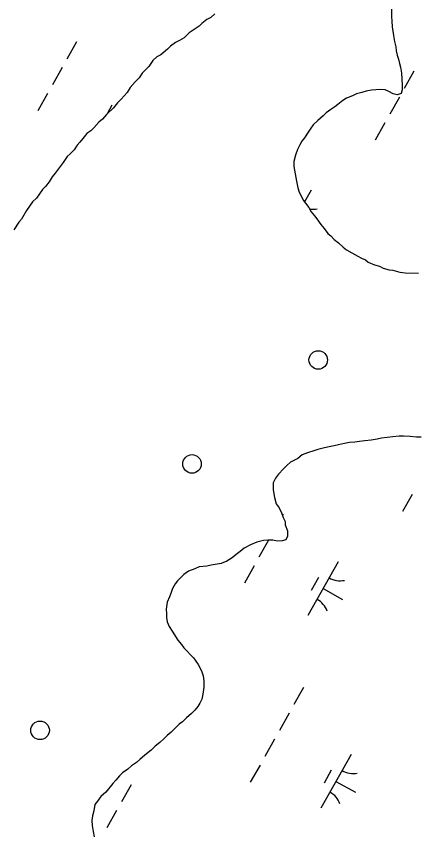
# Model space of a CAD drawing. Extents: x 3913936 to 3933962, y 195330 to 217741.
# Drawn here: x 3925759 to 3926083, y 210166 to 210826 of the extents above; entities that cross this region are included whole.
import ezdxf

# ---------------------------------------------------------------- set-up
doc = ezdxf.new("R2010")
doc.units = 0
doc.layers.add('V-DOMW-TANK', color=7, linetype='Continuous')
doc.layers.add('V-WETL-SWMP', color=7, linetype='Continuous')

msp = doc.modelspace()

# ---------------------------------------------------------------- linework, layer by layer
at = {"layer": 'V-DOMW-TANK'}
for centre in [(3926003.55, 210547.74), (3925901.49, 210463.69), (3925778.58, 210248.34)]:
    msp.add_circle(centre, 7.5, dxfattribs=at)
at = {"layer": 'V-WETL-SWMP'}
for p, q in [((3926062.85, 210833.51), (3926062.74, 210825.26)), ((3926062.74, 210825.26), (3926063.09, 210821.72)), ((3926063.09, 210821.72), (3926063.42, 210817.01)), ((3926063.42, 210817.01), (3926063.76, 210813.47)), ((3926063.76, 210813.47), (3926064.5, 210809.92)), ((3925808.16, 210804.95), (3925800.32, 210791)), ((3926064.5, 210809.92), (3926065.23, 210805.2)), ((3926065.23, 210805.2), (3926066.35, 210800.86)), ((3926066.35, 210800.86), (3926066.7, 210797.72)), ((3926066.7, 210797.72), (3926067.44, 210794.17)), ((3926067.44, 210794.17), (3926068.57, 210791.02)), ((3926068.57, 210791.02), (3926069.31, 210787.47)), ((3925796.4, 210784.03), (3925788.56, 210770.08)), ((3926069.31, 210787.47), (3926070.05, 210784.32)), ((3926070.05, 210784.32), (3926070.78, 210779.6)), ((3926070.78, 210779.6), (3926071.44, 210770.16)), ((3926080.93, 210781.19), (3926073.09, 210767.24)), ((3926042.31, 210765.05), (3926038.76, 210763.92)), ((3926046.64, 210765.78), (3926042.31, 210765.05)), ((3926050.18, 210766.12), (3926046.64, 210765.78)), ((3926054.11, 210766.46), (3926050.18, 210766.12)), ((3926057.64, 210766.03), (3926054.11, 210766.46)), ((3926060.76, 210764.81), (3926057.64, 210766.03)), ((3926064.27, 210762.8), (3926060.76, 210764.81)), ((3926071.39, 210766.24), (3926070.56, 210763.11)), ((3926071.44, 210770.16), (3926071.39, 210766.24)), ((3925784.64, 210763.11), (3925776.8, 210749.16)), ((3926026.52, 210759.37), (3926023.36, 210757.45)), ((3926031.26, 210761.27), (3926026.52, 210759.37)), ((3926034.42, 210762.8), (3926031.26, 210761.27)), ((3926038.76, 210763.92), (3926034.42, 210762.8)), ((3926069.17, 210760.27), (3926061.33, 210746.32)), ((3926067.4, 210761.97), (3926064.27, 210762.8)), ((3926070.56, 210763.11), (3926067.4, 210761.97)), ((3925836.7, 210753.68), (3925832.71, 210746.6)), ((3926017, 210752.43), (3926013.83, 210750.11)), ((3926019.39, 210754.36), (3926017, 210752.43)), ((3926023.36, 210757.45), (3926019.39, 210754.36)), ((3926007.48, 210745.09), (3926003.11, 210741.22)), ((3926009.87, 210747.41), (3926007.48, 210745.09)), ((3926013.83, 210750.11), (3926009.87, 210747.41)), ((3926003.11, 210741.22), (3925999.53, 210737.73)), ((3926057.41, 210739.35), (3926049.57, 210725.4)), ((3925995.53, 210731.89), (3925992.32, 210727.22)), ((3925997.53, 210735.01), (3925995.53, 210731.89)), ((3925999.53, 210737.73), (3925997.53, 210735.01)), ((3925992.32, 210727.22), (3925990.32, 210724.5)), ((3925988.71, 210721.77), (3925986.7, 210717.87)), ((3925990.32, 210724.5), (3925988.71, 210721.77)), ((3925985.07, 210713.18), (3925983.82, 210708.09)), ((3925986.7, 210717.87), (3925985.07, 210713.18)), ((3925983.82, 210708.09), (3925983.77, 210704.17)), ((3925983.77, 210704.17), (3925985.97, 210692.35)), ((3925985.97, 210692.35), (3925987.08, 210686.84)), ((3925987.08, 210686.84), (3925988.21, 210683.29)), ((3925988.21, 210683.29), (3925989.74, 210680.52)), ((3925989.74, 210680.52), (3925991.26, 210676.97)), ((3925997.73, 210684.96), (3925992.43, 210675.53)), ((3925991.26, 210676.97), (3925993.2, 210674.58)), ((3925993.2, 210674.58), (3925995.9, 210671.02)), ((3925995.9, 210671.02), (3925997.81, 210667.46)), ((3925997.81, 210667.46), (3926000.52, 210664.28)), ((3926000.52, 210664.28), (3926002.45, 210661.9)), ((3926002.45, 210661.9), (3926005.53, 210657.14)), ((3926005.53, 210657.14), (3926008.24, 210653.96)), ((3926008.24, 210653.96), (3926011.33, 210650)), ((3926011.33, 210650), (3926013.66, 210648)), ((3926013.66, 210648), (3926016.37, 210645.22)), ((3926016.37, 210645.22), (3926019.87, 210642.42)), ((3926019.87, 210642.42), (3926023.75, 210638.83)), ((3926023.75, 210638.83), (3926026.47, 210636.83)), ((3926026.47, 210636.83), (3926030.76, 210634.42)), ((3926030.76, 210634.42), (3926035.44, 210631.61)), ((3926035.44, 210631.61), (3926038.56, 210630)), ((3926038.56, 210630), (3926041.68, 210628.78)), ((3926041.68, 210628.78), (3926044.01, 210626.78)), ((3926044.01, 210626.78), (3926049.09, 210624.75)), ((3926049.09, 210624.75), (3926053, 210623.52)), ((3926053, 210623.52), (3926056.12, 210621.91)), ((3926056.12, 210621.91), (3926060.82, 210620.67)), ((3926060.82, 210620.67), (3926063.96, 210620.24)), ((3926063.96, 210620.24), (3926069.43, 210618.59)), ((3926069.43, 210618.59), (3926073.75, 210618.14)), ((3926073.75, 210618.14), (3926084.74, 210618)), ((3926028.73, 210480.89), (3926024.79, 210480.15)), ((3926033.05, 210481.22), (3926028.73, 210480.89)), ((3926036.99, 210481.96), (3926033.05, 210481.22)), ((3926041.32, 210482.29), (3926036.99, 210481.96)), ((3926046.43, 210483.01), (3926041.32, 210482.29)), ((3926051.15, 210483.73), (3926046.43, 210483.01)), ((3926054.7, 210484.47), (3926051.15, 210483.73)), ((3926059.42, 210485.19), (3926054.7, 210484.47)), ((3926063.75, 210485.53), (3926059.42, 210485.19)), ((3926068.86, 210486.25), (3926063.75, 210485.53)), ((3926072.39, 210486.2), (3926068.86, 210486.25)), ((3926077.89, 210485.74), (3926072.39, 210486.2)), ((3926082.99, 210485.27), (3926077.89, 210485.74)), ((3926086.91, 210485.22), (3926082.99, 210485.27)), ((3925999.97, 210474.2), (3925994.85, 210472.7)), ((3926003.13, 210475.33), (3925999.97, 210474.2)), ((3926007.46, 210476.46), (3926003.13, 210475.33)), ((3926011.01, 210477.2), (3926007.46, 210476.46)), ((3926016.52, 210478.3), (3926011.01, 210477.2)), ((3926020.06, 210479.04), (3926016.52, 210478.3)), ((3926024.79, 210480.15), (3926020.06, 210479.04)), ((3925986.93, 210468.09), (3925981, 210465.02)), ((3925990.51, 210471.18), (3925986.93, 210468.09)), ((3925994.85, 210472.7), (3925990.51, 210471.18)), ((3925978.21, 210462.31), (3925975.43, 210459.6)), ((3925981, 210465.02), (3925978.21, 210462.31)), ((3925971.44, 210455.33), (3925969.05, 210452.22)), ((3925975.43, 210459.6), (3925971.44, 210455.33)), ((3925967.03, 210448.32), (3925966.96, 210442.82)), ((3925969.05, 210452.22), (3925967.03, 210448.32)), ((3925966.96, 210442.82), (3925968.05, 210436.52)), ((3925968.05, 210436.52), (3925969.56, 210431.4)), ((3926079.44, 210439.08), (3926071.6, 210425.13)), ((3925969.56, 210431.4), (3925971.87, 210428.23)), ((3925971.87, 210428.23), (3925973.78, 210424.27)), ((3925973.78, 210424.27), (3925975.3, 210420.33)), ((3925975.18, 210423.17), (3925974.6, 210422.15)), ((3925975.3, 210420.33), (3925976.83, 210417.17)), ((3925976.83, 210417.17), (3925976.79, 210414.42)), ((3925976.79, 210414.42), (3925978.7, 210409.68)), ((3925978.7, 210409.68), (3925978.64, 210405.36)), ((3925959.35, 210401.69), (3925953.83, 210400.58)), ((3925963.29, 210402.03), (3925955.58, 210388.3)), ((3925962.88, 210402.03), (3925959.35, 210401.69)), ((3925966.81, 210401.98), (3925962.88, 210402.03)), ((3925970.33, 210401.15), (3925966.81, 210401.98)), ((3925977.42, 210402.23), (3925974.27, 210401.49)), ((3925978.64, 210405.36), (3925977.42, 210402.23)), ((3925943.56, 210395.61), (3925940.38, 210392.9)), ((3925948.7, 210398.29), (3925943.56, 210395.61)), ((3925953.83, 210400.58), (3925948.7, 210398.29)), ((3925974.27, 210401.49), (3925970.33, 210401.15)), ((3925937.21, 210390.59), (3925934.03, 210387.88)), ((3925940.38, 210392.9), (3925937.21, 210390.59)), ((3925924.93, 210383.29), (3925917.06, 210381.82)), ((3925929.67, 210385.19), (3925924.93, 210383.29)), ((3925934.03, 210387.88), (3925929.67, 210385.19)), ((3926019.76, 210384.69), (3925995.25, 210341.1)), ((3925898.54, 210376.96), (3925894.97, 210374.26)), ((3925903.67, 210378.86), (3925898.54, 210376.96)), ((3925907.22, 210380.38), (3925903.67, 210378.86)), ((3925913.52, 210381.08), (3925907.22, 210380.38)), ((3925917.06, 210381.82), (3925913.52, 210381.08)), ((3925951.66, 210381.33), (3925943.82, 210367.38)), ((3925889.79, 210369.22), (3925887.8, 210366.89)), ((3925894.97, 210374.26), (3925889.79, 210369.22)), ((3926003.72, 210371.91), (3925997.84, 210361.45)), ((3925885.78, 210362.99), (3925884.56, 210359.87)), ((3925887.8, 210366.89), (3925885.78, 210362.99)), ((3926007.51, 210362.9), (3926023.2, 210354.07)), ((3925883.34, 210356.35), (3925881.32, 210352.06)), ((3925884.56, 210359.87), (3925883.34, 210356.35)), ((3925881.32, 210352.06), (3925880.46, 210346.18)), ((3925880.46, 210346.18), (3925880.8, 210342.64)), ((3925880.8, 210342.64), (3925880.76, 210339.5)), ((3925880.76, 210339.5), (3925881.5, 210335.95)), ((3925881.5, 210335.95), (3925883.02, 210332.4)), ((3925883.02, 210332.4), (3925885.33, 210328.44)), ((3925885.33, 210328.44), (3925889.95, 210321.31)), ((3925889.95, 210321.31), (3925893.04, 210317.73)), ((3925893.04, 210317.73), (3925894.97, 210314.96)), ((3925894.97, 210314.96), (3925902.72, 210307)), ((3925902.72, 210307), (3925906.57, 210301.45)), ((3925906.57, 210301.45), (3925909.25, 210296.31)), ((3925909.25, 210296.31), (3925910.38, 210292.37)), ((3925910.38, 210292.37), (3925911.11, 210288.43)), ((3925911.04, 210283.33), (3925910.18, 210277.45)), ((3925911.11, 210288.43), (3925911.04, 210283.33)), ((3925991.74, 210283.08), (3925983.9, 210269.14)), ((3925910.18, 210277.45), (3925909.34, 210273.53)), ((3925907.73, 210270.41), (3925906.12, 210267.68)), ((3925909.34, 210273.53), (3925907.73, 210270.41)), ((3925903.73, 210264.57), (3925900.94, 210261.86)), ((3925906.12, 210267.68), (3925903.73, 210264.57)), ((3925896.97, 210258.38), (3925893.79, 210255.28)), ((3925900.94, 210261.86), (3925896.97, 210258.38)), ((3925979.98, 210262.16), (3925972.14, 210248.22)), ((3925888.62, 210251.03), (3925884.64, 210246.76)), ((3925891.01, 210253.35), (3925888.62, 210251.03)), ((3925893.79, 210255.28), (3925891.01, 210253.35)), ((3925881.46, 210244.05), (3925879.07, 210241.73)), ((3925884.64, 210246.76), (3925881.46, 210244.05)), ((3925875.5, 210238.63), (3925871.53, 210235.54)), ((3925879.07, 210241.73), (3925875.5, 210238.63)), ((3925968.22, 210241.24), (3925960.38, 210227.29)), ((3925868.35, 210232.44), (3925863.19, 210228.19)), ((3925871.53, 210235.54), (3925868.35, 210232.44)), ((3925859.21, 210224.71), (3925856.43, 210222.39)), ((3925863.19, 210228.19), (3925859.21, 210224.71)), ((3926030.15, 210228.89), (3926005.65, 210185.3)), ((3925852.47, 210219.69), (3925849.68, 210216.98)), ((3925856.43, 210222.39), (3925852.47, 210219.69)), ((3925956.46, 210220.32), (3925948.62, 210206.37)), ((3925842.94, 210211.57), (3925839.75, 210208.08)), ((3925845.32, 210213.9), (3925842.94, 210211.57)), ((3925849.68, 210216.98), (3925845.32, 210213.9)), ((3926014.11, 210216.11), (3926008.23, 210205.65)), ((3925837.35, 210205.36), (3925831.76, 210198.36)), ((3925839.75, 210208.08), (3925837.35, 210205.36)), ((3925852.21, 210204.41), (3925844.37, 210190.47)), ((3926017.9, 210207.1), (3926033.59, 210198.28)), ((3925831.76, 210198.36), (3925827.79, 210194.88)), ((3925824.99, 210190.99), (3925822.99, 210188.27)), ((3925827.79, 210194.88), (3925824.99, 210190.99)), ((3925822.99, 210188.27), (3925822.14, 210183.18)), ((3925820.91, 210179.27), (3925820.46, 210175.34)), ((3925822.14, 210183.18), (3925820.91, 210179.27)), ((3925840.45, 210183.49), (3925832.61, 210169.55)), ((3925820.46, 210175.34), (3925820.8, 210171.41)), ((3925820.8, 210171.41), (3925821.53, 210166.69)), ((3925821.53, 210166.69), (3925822.25, 210162.36))]:
    msp.add_line(p, q, dxfattribs=at)
msp.add_lwpolyline([(3925919.82, 210827.55), (3925916.63, 210824.45), (3925913.47, 210822.92), (3925909.5, 210819.83), (3925907.12, 210817.51), (3925899.19, 210812.11), (3925895.21, 210808.24), (3925891.25, 210805.93), (3925888.09, 210804.4), (3925884.12, 210801.32), (3925881.74, 210798.99), (3925876.18, 210794.35), (3925873.01, 210792.82), (3925869.83, 210789.72), (3925866.63, 210785.05), (3925861.06, 210779.63), (3925858.65, 210775.73), (3925855.47, 210772.63), (3925851.48, 210767.97), (3925849.07, 210764.08), (3925844.28, 210758.64), (3925841.1, 210755.54), (3925837.91, 210751.66), (3925832.34, 210746.23), (3925829.15, 210742.35), (3925825.97, 210740.03), (3925821.98, 210735.37), (3925819.6, 210733.05), (3925816.42, 210730.73), (3925813.23, 210726.85), (3925810.83, 210723.74), (3925808.45, 210721.41), (3925806.04, 210717.52), (3925802.85, 210714.42), (3925800.47, 210712.09), (3925797.26, 210707.42), (3925793.26, 210701.98), (3925790.87, 210698.87), (3925788.47, 210695.76), (3925786.06, 210691.86), (3925782.87, 210687.98), (3925780.48, 210685.65), (3925775.68, 210678.64), (3925772.49, 210675.55), (3925767.69, 210668.54), (3925763.67, 210661.52), (3925761.28, 210659.2), (3925757.27, 210652.97)], dxfattribs=at)
for centre, start, end in [((3925999.22, 210687.13), 261.46864, 281.42974), ((3926021.25, 210386.86), 239.88608, 281.42974), ((3925994.18, 210338.7), 19.88608, 61.42973), ((3926031.64, 210231.06), 239.88608, 281.42974), ((3926004.57, 210182.9), 19.88608, 61.42973)]:
    msp.add_arc(centre, 17.62, start, end, dxfattribs=at)

doc.saveas('drawing.dxf')
